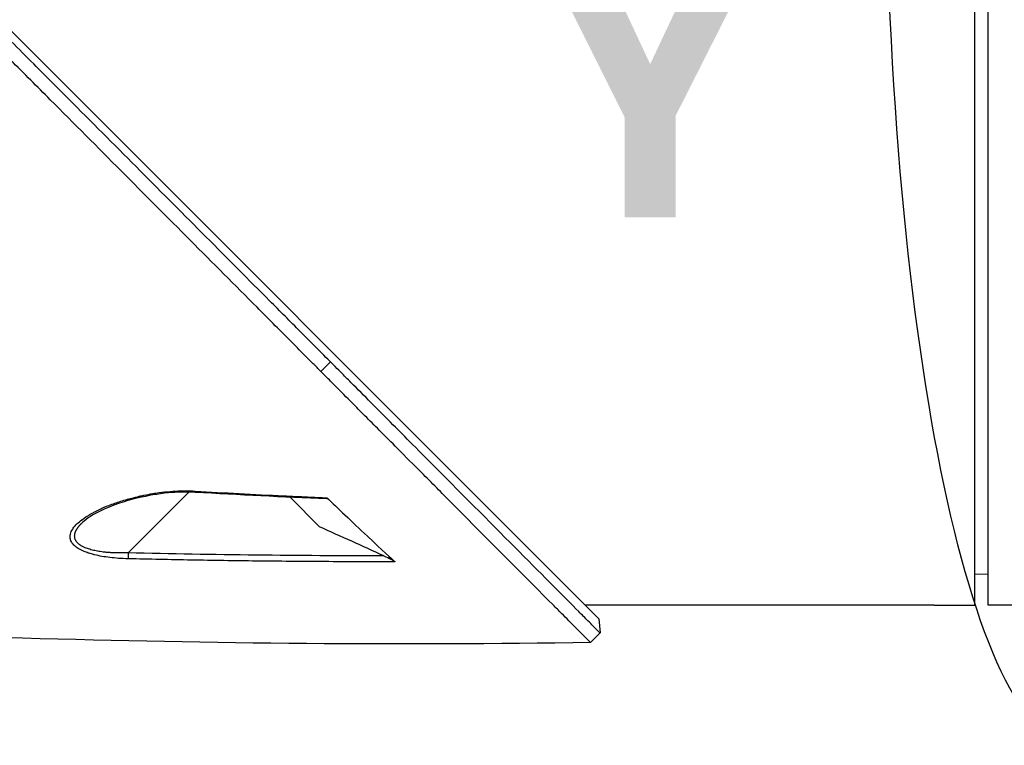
# Model space of a CAD drawing. Header units: millimetres. Extents: x 0 to 4378, y 0 to 2397.
# Tile 377 of 656: x 1466 to 1539, y 600 to 653. Entities that reach past the tile are written whole.
import ezdxf

# ---------------------------------------------------------------- set-up
doc = ezdxf.new("R2010")
doc.units = ezdxf.units.MM
doc.header["$LTSCALE"] = 0.2
doc.layers.add('07_Special Line2', color=76, linetype='Continuous')
doc.layers.add('13_After Rev.Num.', color=6, linetype='Continuous')
doc.styles.add('Rainbow-5.0 Style', font='malgunsl.ttf')

# ---------------------------------------------------------------- blocks, each defined once
blk = doc.blocks.new('Blk$A17R2-5W24F')
for p, q in [((-75.2, 110.202), (-75.2, 228.198)), ((-74.2, 110.2), (-74.2, 228.2)), ((-102.946, 109.179), (-208.707, 214.941)), ((-123.475, 127.44), (-122.768, 128.147)), ((-133.216, 118.539), (-137.7, 114.055)), ((-133.126, 118.629), (-133.126, 118.629)), ((-123.579, 115.979), (-125.755, 118.154)), ((-141.085, 116.292), (-141.085, 116.292)), ((-75.2, 112.505), (-74.2, 112.487)), ((-78.7, 110.2), (-103.966, 110.2)), ((-78.2, 110.202), (-75.2, 110.202)), ((-65.685, 110.2), (-74.2, 110.2)), ((-102.946, 109.179), (-102.867, 108.143)), ((-102.867, 108.143), (-103.574, 107.436))]:
    blk.add_line(p, q)
for centre, major_axis, ratio, start_param, end_param in [((-132.734, 119.021), (-0.029, -0.499), 0.023204, 6.283182, 6.897576), ((-2702.673, -5616.566), (4447.211, -4447.272), 0.999391, 1.932396, 1.933225), ((-137.688, 114.067), (0.012, 0.5), 0.024092, 1.596054, 2.684664)]:
    blk.add_ellipse(centre, major_axis=major_axis, ratio=ratio, start_param=start_param, end_param=end_param)
for points, knots in [([(-122.768, 128.147), (-122.812, 128.191), (-123.254, 128.635), (-124.241, 129.626), (-124.614, 130.001), (-125.738, 131.13), (-126.497, 131.892), (-128.799, 134.204), (-130.369, 135.779), (-135.147, 140.576), (-138.442, 143.883), (-142.751, 148.204), (-143.714, 149.169), (-145.786, 151.246), (-146.897, 152.36), (-148.423, 153.889), (-148.832, 154.299), (-149.342, 154.81), (-149.435, 154.903), (-149.608, 155.077), (-149.692, 155.161), (-149.824, 155.293), (-149.869, 155.338), (-149.979, 155.449), (-150.05, 155.519), (-150.249, 155.719), (-150.411, 155.882), (-151.227, 156.702), (-151.863, 157.342), (-153.803, 159.293), (-155.102, 160.6), (-157.814, 163.33), (-159.228, 164.753), (-160.927, 166.463), (-161.219, 166.758), (-161.659, 167.201), (-161.805, 167.348), (-162.058, 167.603), (-162.158, 167.704), (-162.73, 168.278), (-163.264, 168.813), (-166.035, 171.591), (-168.228, 173.79), (-171.392, 176.961), (-172.385, 177.956), (-175.266, 180.841), (-177.142, 182.719), (-179.821, 185.401), (-180.671, 186.252), (-182.322, 187.903), (-183.129, 188.711), (-185.47, 191.051), (-186.982, 192.562), (-191.197, 196.774), (-193.808, 199.38), (-196.702, 202.267), (-197.183, 202.746), (-199.422, 204.978), (-201.061, 206.612), (-203.078, 208.62), (-203.604, 209.143), (-204.539, 210.074), (-204.954, 210.487), (-205.69, 211.22), (-206.017, 211.545), (-207.405, 212.926), (-208.25, 213.766), (-208.968, 214.48), (-209.094, 214.606), (-209.366, 214.876), (-209.489, 214.998), (-209.653, 215.161), (-209.695, 215.202), (-209.695, 215.202)], [0.000001, 0.000001, 0.000001, 0.000001, 0.0219532, 0.0219532, 0.0351184, 0.0351184, 0.0614547, 0.0614547, 0.1141108, 0.1141108, 0.2193661, 0.2193661, 0.2494452, 0.2494452, 0.2838226, 0.2838226, 0.2965481, 0.2965481, 0.2993275, 0.2993275, 0.3018631, 0.3018631, 0.3033739, 0.3033739, 0.3052155, 0.3052155, 0.3091295, 0.3091295, 0.3252412, 0.3252412, 0.3574735, 0.3574735, 0.3925774, 0.3925774, 0.3999028, 0.3999028, 0.4035745, 0.4035745, 0.4063648, 0.4063648, 0.4181873, 0.4181873, 0.4644663, 0.4644663, 0.485753, 0.485753, 0.5266159, 0.5266159, 0.5454334, 0.5454334, 0.5638445, 0.5638445, 0.5994036, 0.5994036, 0.6655638, 0.6655638, 0.6790011, 0.6790011, 0.7294087, 0.7294087, 0.7483147, 0.7483147, 0.7648625, 0.7648625, 0.7793406, 0.7793406, 0.8301111, 0.8301111, 0.8427768, 0.8427768, 0.8617727, 0.8617727, 0.8807622, 0.8807622, 0.8807622, 0.8807622]), ([(-123.475, 127.44), (-123.494, 127.459), (-123.699, 127.665), (-123.859, 127.825), (-123.955, 127.922), (-124.244, 128.212), (-124.437, 128.406), (-125.02, 128.991), (-125.41, 129.384), (-126.591, 130.569), (-127.387, 131.369), (-129.805, 133.797), (-131.454, 135.453), (-136.476, 140.493), (-139.943, 143.97), (-143.94, 147.98), (-144.419, 148.46), (-145.395, 149.438), (-145.892, 149.937), (-146.576, 150.624), (-146.763, 150.811), (-147.185, 151.234), (-147.412, 151.46), (-147.792, 151.841), (-147.943, 151.992), (-148.181, 152.231), (-148.267, 152.318), (-148.55, 152.602), (-148.746, 152.798), (-149.126, 153.178), (-149.311, 153.363), (-149.622, 153.675), (-149.748, 153.801), (-149.962, 154.016), (-150.05, 154.104), (-150.21, 154.264), (-150.284, 154.338), (-150.44, 154.495), (-150.514, 154.569), (-150.65, 154.705), (-150.701, 154.756), (-150.794, 154.85), (-150.827, 154.883), (-150.916, 154.972), (-150.985, 155.041), (-151.117, 155.174), (-151.176, 155.233), (-151.278, 155.335), (-151.322, 155.379), (-151.463, 155.522), (-151.56, 155.619), (-151.813, 155.873), (-151.968, 156.029), (-152.284, 156.347), (-152.446, 156.51), (-153.776, 157.848), (-154.95, 159.029), (-157.427, 161.522), (-158.73, 162.832), (-160.862, 164.979), (-162.591, 166.722), (-166.168, 170.309), (-166.891, 171.034), (-168.424, 172.571), (-169.233, 173.381), (-171.327, 175.48), (-172.609, 176.765), (-174.436, 178.595), (-174.99, 179.149), (-176.055, 180.216), (-176.568, 180.73), (-177.321, 181.483), (-177.56, 181.723), (-178.027, 182.191), (-178.258, 182.421), (-178.67, 182.834), (-178.852, 183.016), (-179.237, 183.401), (-179.438, 183.603), (-179.838, 184.003), (-180.036, 184.201), (-181.041, 185.207), (-181.848, 186.014), (-182.996, 187.163), (-183.346, 187.512), (-184.018, 188.184), (-184.341, 188.508), (-185.879, 190.046), (-187.076, 191.243), (-188.693, 192.858), (-189.13, 193.295), (-190.324, 194.488), (-191.073, 195.236), (-192.917, 197.077), (-193.997, 198.155), (-195.569, 199.724), (-196.086, 200.239), (-196.847, 200.999), (-197.098, 201.249), (-197.472, 201.622), (-197.596, 201.746), (-197.844, 201.993), (-197.967, 202.115), (-198.088, 202.237)], [-14.928322, -14.928322, -14.928322, -14.928322, -14.896707, -14.896707, -14.848734, -14.848734, -14.752823, -14.752823, -14.560969, -14.560969, -14.17703, -14.17703, -13.409415, -13.409415, -11.876213, -11.876213, -11.668207, -11.668207, -11.453159, -11.453159, -11.372747, -11.372747, -11.272599, -11.272599, -11.20517, -11.20517, -11.166918, -11.166918, -11.081084, -11.081084, -10.998605, -10.998605, -10.942314, -10.942314, -10.903595, -10.903595, -10.870438, -10.870438, -10.833405, -10.833405, -10.814393, -10.814393, -10.794488, -10.794488, -10.685639, -10.685639, -10.597814, -10.597814, -10.533743, -10.533743, -10.390999, -10.390999, -10.164419, -10.164419, -9.928854, -9.928854, -8.224974, -8.224974, -6.336606, -6.336606, -5.119938, -5.119938, -4.810515, -4.810515, -4.46235, -4.46235, -3.905475, -3.905475, -3.661916, -3.661916, -3.435477, -3.435477, -3.330451, -3.330451, -3.226718, -3.226718, -3.145057, -3.145057, -3.053528, -3.053528, -2.963582, -2.963582, -2.596267, -2.596267, -2.434716, -2.434716, -2.28372, -2.28372, -1.713212, -1.713212, -1.499126, -1.499126, -1.124709, -1.124709, -0.562576, -0.562576, -0.28151, -0.28151, -0.140929, -0.140929, -0.070634, -0.070634, -0.000001, -0.000001, -0.000001, -0.000001]), ([(-102.867, 108.143), (-102.867, 108.143), (-102.91, 108.186), (-103.079, 108.356), (-103.206, 108.483), (-103.485, 108.764), (-103.614, 108.895), (-103.958, 109.24), (-104.186, 109.469), (-105.476, 110.766), (-106.975, 112.274), (-110.641, 115.96), (-112.773, 118.103), (-115.715, 121.06), (-116.317, 121.665), (-117.853, 123.209), (-118.799, 124.16), (-120.264, 125.632), (-120.758, 126.127), (-121.506, 126.879), (-121.756, 127.13), (-122.424, 127.801), (-122.735, 128.114), (-122.768, 128.147)], [0, 0, 0, 0, 0.396019, 0.396019, 0.792309, 0.792309, 1.056704, 1.056704, 1.409216, 1.409216, 2.821782, 2.821782, 4.193408, 4.193408, 4.536157, 4.536157, 5.049846, 5.049846, 5.305262, 5.305262, 5.432948, 5.432948, 5.643552, 5.643552, 5.643552, 5.643552]), ([(-103.574, 107.436), (-103.573, 107.437), (-103.959, 107.824), (-104.858, 108.728), (-105.011, 108.881), (-105.342, 109.215), (-105.522, 109.395), (-105.909, 109.785), (-106.118, 109.995), (-108.149, 112.038), (-110.741, 114.644), (-114.551, 118.473), (-115.292, 119.218), (-116.629, 120.562), (-117.215, 121.151), (-118.261, 122.201), (-118.715, 122.658), (-119.522, 123.468), (-119.87, 123.819), (-120.487, 124.438), (-120.753, 124.706), (-121.422, 125.378), (-121.827, 125.784), (-122.442, 126.402), (-122.647, 126.608), (-122.957, 126.919), (-123.06, 127.023), (-123.232, 127.196), (-123.454, 127.419), (-123.475, 127.44)], [-1.687982, -1.687982, -1.687982, -1.687982, -1.320414, -1.320414, -1.252574, -1.252574, -1.183446, -1.183446, -1.112702, -1.112702, -0.531304, -0.531304, -0.396945, -0.396945, -0.296158, -0.296158, -0.220657, -0.220657, -0.16405, -0.16405, -0.121678, -0.121678, -0.058094, -0.058094, -0.026366, -0.026366, -0.010502, -0.010502, -0.000001, -0.000001, -0.000001, -0.000001]), ([(-137.704, 113.619), (-137.949, 113.625), (-138.187, 113.635), (-138.635, 113.666), (-138.846, 113.686), (-139.254, 113.734), (-139.451, 113.763), (-139.83, 113.83), (-140.012, 113.868), (-140.211, 113.916), (-140.236, 113.922), (-140.26, 113.928), (-140.364, 113.955), (-140.477, 113.987), (-140.614, 114.031), (-140.633, 114.037), (-140.652, 114.043), (-140.766, 114.08), (-140.865, 114.116), (-140.948, 114.15), (-141.097, 114.211), (-141.23, 114.276), (-141.346, 114.345), (-141.434, 114.396), (-141.512, 114.449), (-141.681, 114.584), (-141.763, 114.667), (-141.838, 114.771), (-141.851, 114.789), (-141.862, 114.807), (-141.919, 114.898), (-141.958, 114.994), (-141.981, 115.114), (-141.984, 115.135), (-141.987, 115.156), (-141.997, 115.246), (-141.992, 115.337), (-141.972, 115.43), (-141.945, 115.556), (-141.888, 115.684), (-141.775, 115.858), (-141.744, 115.902), (-141.71, 115.945), (-141.648, 116.025), (-141.583, 116.099), (-141.499, 116.183), (-141.483, 116.2), (-141.466, 116.216), (-141.372, 116.304), (-141.261, 116.397), (-141.117, 116.506), (-141.103, 116.517), (-141.088, 116.527), (-140.932, 116.643), (-140.752, 116.761), (-140.547, 116.882), (-140.494, 116.913), (-140.431, 116.948), (-140.286, 117.027), (-140.205, 117.07), (-140.114, 117.117), (-140.023, 117.164), (-139.941, 117.206), (-139.837, 117.256), (-139.81, 117.269), (-139.783, 117.282), (-139.75, 117.298), (-139.705, 117.318), (-139.65, 117.343), (-139.429, 117.444), (-139.197, 117.538), (-138.933, 117.634), (-138.912, 117.642), (-138.892, 117.649), (-138.635, 117.741), (-138.344, 117.835), (-138.019, 117.932), (-137.846, 117.984), (-137.683, 118.031), (-137.401, 118.109), (-137.279, 118.14), (-137.164, 118.168), (-137.073, 118.19), (-137, 118.208), (-136.914, 118.228), (-136.889, 118.234), (-136.869, 118.239), (-136.775, 118.261), (-136.668, 118.283), (-136.551, 118.307), (-136.321, 118.354), (-136.1, 118.395), (-135.729, 118.457), (-135.576, 118.48), (-135.428, 118.501), (-135.166, 118.537), (-134.895, 118.566), (-134.48, 118.599), (-134.343, 118.608), (-134.204, 118.616), (-133.962, 118.629), (-133.72, 118.635), (-133.236, 118.634), (-132.994, 118.627), (-132.752, 118.612)], [0, 0, 0, 0, 0.03125, 0.03125, 0.061049, 0.061049, 0.090899, 0.090899, 0.120824, 0.120824, 0.125, 0.125, 0.125, 0.140489, 0.140489, 0.142857, 0.142857, 0.142857, 0.160714, 0.160714, 0.160714, 0.1875, 0.1875, 0.1875, 0.210358, 0.210358, 0.243287, 0.243287, 0.25, 0.25, 0.25, 0.275832, 0.275832, 0.28125, 0.28125, 0.28125, 0.3125, 0.3125, 0.3125, 0.35959, 0.35959, 0.375, 0.375, 0.375, 0.403754, 0.403754, 0.410714, 0.410714, 0.410714, 0.442869, 0.442869, 0.446429, 0.446429, 0.446429, 0.5, 0.5, 0.5, 0.518047, 0.518047, 0.535714, 0.535714, 0.535714, 0.552984, 0.552984, 0.559524, 0.559524, 0.559524, 0.571429, 0.571429, 0.571429, 0.637279, 0.637279, 0.642857, 0.642857, 0.642857, 0.696429, 0.696429, 0.696429, 0.725471, 0.725471, 0.75, 0.75, 0.75, 0.76604, 0.76604, 0.775, 0.775, 0.775, 0.8, 0.8, 0.8, 0.828752, 0.828752, 0.85, 0.85, 0.85, 0.900603, 0.900603, 0.925, 0.925, 0.925, 0.9625, 0.9625, 1, 1, 1, 1]), ([(-132.764, 118.521), (-133.425, 118.56), (-134.095, 118.54), (-135.515, 118.406), (-136.269, 118.274), (-137.984, 117.866), (-138.935, 117.546), (-140.269, 116.899), (-140.76, 116.595), (-141.085, 116.292)], [0, 0, 0, 0, 0.198757, 0.198757, 0.436557, 0.436557, 0.771327, 0.771327, 1.001139, 1.001139, 1.001139, 1.001139]), ([(-132.752, 118.612), (-131.675, 118.549), (-130.598, 118.489), (-128.423, 118.373), (-127.325, 118.317), (-125.636, 118.236), (-125.046, 118.209), (-123.981, 118.162), (-123.506, 118.141), (-123.031, 118.121)], [-1, -1, -1, -1, -0.6676267, -0.6676267, -0.3286444, -0.3286444, -0.1465007, -0.1465007, 0, 0, 0, 0]), ([(-123.031, 118.121), (-123.021, 118.111), (-123.012, 118.101), (-122.997, 118.084), (-122.992, 118.076), (-122.984, 118.058), (-122.985, 118.05), (-122.995, 118.038), (-123.008, 118.034), (-123.029, 118.034), (-123.033, 118.034), (-123.038, 118.034)], [0, 0, 0, 0, 0.00600545, 0.00600545, 0.01186586, 0.01186586, 0.01988484, 0.01988484, 0.02962149, 0.02962149, 0.03219997, 0.03219997, 0.03219997, 0.03219997]), ([(-123.031, 118.121), (-122.272, 117.402), (-121.208, 116.367), (-118.955, 114.26), (-118.23, 113.603), (-118.007, 113.398)], [0.000001, 0.000001, 0.000001, 0.000001, 0.4389497, 0.4389497, 0.8481068, 0.8481068, 0.8481068, 0.8481068]), ([(-118.007, 113.398), (-119.765, 113.395), (-121.505, 113.398), (-124.912, 113.416), (-126.578, 113.43), (-129.846, 113.468), (-131.446, 113.492), (-134.607, 113.549), (-136.166, 113.582), (-137.704, 113.619)], [0, 0, 0, 0, 0.255884, 0.255884, 0.506619, 0.506619, 0.753309, 0.753309, 1, 1, 1, 1]), ([(-118.825, 113.835), (-118.628, 113.746), (-118.449, 113.659), (-118.241, 113.549), (-118.172, 113.51), (-118.091, 113.46), (-118.069, 113.446), (-118.033, 113.42), (-118.019, 113.409), (-118.007, 113.398)], [0, 0, 0, 0, 0.0649397, 0.0649397, 0.0955574, 0.0955574, 0.1078877, 0.1078877, 0.118322, 0.118322, 0.118322, 0.118322]), ([(-78.2, 110.202), (-78.263, 110.202), (-78.33, 110.202), (-78.453, 110.202), (-78.509, 110.201), (-78.598, 110.201), (-78.636, 110.201), (-78.687, 110.2), (-78.7, 110.2), (-78.7, 110.2)], [0, 0, 0, 0, 0.01883443, 0.01883443, 0.03766886, 0.03766886, 0.05650329, 0.05650329, 0.07533773, 0.07533773, 0.07533773, 0.07533773])]:
    blk.add_open_spline(points, degree=3, knots=knots)
for points in [[(-123.038, 118.034), (-126.281, 118.17), (-129.523, 118.332), (-132.764, 118.521)], [(-118.825, 113.835), (-125.117, 113.83), (-131.409, 113.905), (-137.7, 114.055)], [(-103.574, 107.436), (-131.525, 106.995), (-159.508, 107.968), (-187.408, 109.725)]]:
    blk.add_open_spline(points, degree=3)
blk.add_rational_spline([(-137.7, 114.055), (-138.424, 114.029), (-139.143, 114.05), (-140.485, 114.258), (-141.089, 114.455), (-141.724, 115.047), (-141.722, 115.429), (-141.407, 115.958), (-141.261, 116.127), (-141.085, 116.292)], [1.00000030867, 1.0000002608, 1.00000021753, 1.0000001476, 1.00000012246, 1.0000001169, 1.00000013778, 1.00000018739, 1.0000002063, 1.00000022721], degree=3, knots=[0, 0, 0, 0, 0.125, 0.125, 0.25, 0.25, 0.375, 0.375, 0.4355783, 0.4355783, 0.4355783, 0.4355783])
blk = doc.blocks.new('Blk$L1P0-3O23B')
blk.add_ellipse((0, 0), major_axis=(69.345, 0), ratio=0.201954)
blk = doc.blocks.new('A$Cf3c49088')
at = {"layer": '07_Special Line2', "insert": (34.529, -17.308), "char_height": 16, "attachment_point": 4, "style": 'Rainbow-5.0 Style'}
blk.add_mtext('{\\fMalgun Gothic Semilight|b1|i0|c129|p50;Y}', dxfattribs=at)

msp = doc.modelspace()

# ---------------------------------------------------------------- block references
msp.add_blockref('Blk$A17R2-5W24F', (1612.144, 499.915))
at = {"xscale": 1.2, "yscale": 1.2, "zscale": 1.2}
msp.add_blockref('A$Cf3c49088', (1463.744, 669.116), dxfattribs=at)
at = {"layer": '13_After Rev.Num.', "rotation": 90}
msp.add_blockref('Blk$L1P0-3O23B', (1544.352, 669.112), dxfattribs=at)

doc.saveas('drawing.dxf')
